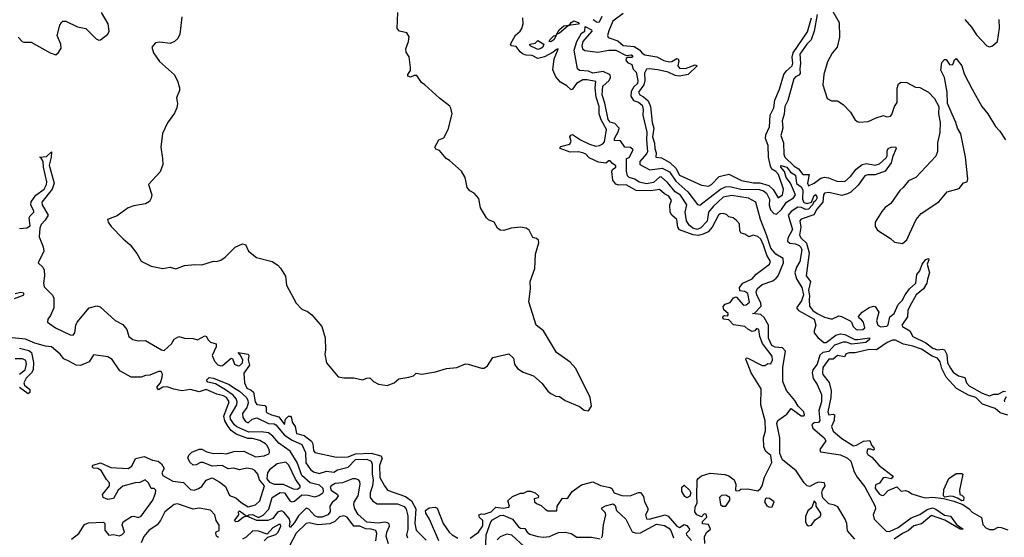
# Model space of a CAD drawing. Extents: x 2293878 to 2522763, y 823964 to 1006972.
# Tile 299 of 407: x 2405146 to 2411948, y 943259 to 946835. Entities that reach past the tile are written whole.
import ezdxf

# ---------------------------------------------------------------- set-up
doc = ezdxf.new("R2010")
doc.units = 0

msp = doc.modelspace()

# ---------------------------------------------------------------- linework, layer by layer
at = {"layer": '0CON20XD'}
for points in [[(2410745, 946923.3), (2410806.2, 946815), (2410810, 946715), (2410793.3, 946645), (2410757.7, 946602.3), (2410726.1, 946543.9), (2410702, 946455), (2410693.9, 946383.9), (2410725, 946290), (2410753.9, 946273.9), (2410795, 946273.3), (2410835, 946248.8), (2410885, 946196.7), (2410914.2, 946144.2), (2410930.5, 946130.5), (2410945, 946126.2), (2411008.3, 946131.7), (2411062.7, 946157.3), (2411112.5, 946172.5), (2411135, 946162.5)], [(2405135, 946714.4), (2405162.2, 946685), (2405175, 946679.6), (2405225, 946679.5), (2405356.2, 946605), (2405395, 946591.9), (2405415, 946607.5), (2405432.4, 946637.6), (2405430.6, 946665), (2405404, 946725), (2405422.6, 946797.4), (2405434.3, 946815.7), (2405445, 946823.8), (2405465, 946824), (2405545, 946785.6), (2405603.6, 946773.6), (2405675, 946702.5), (2405693.2, 946693.2), (2405705, 946695.6), (2405754.4, 946735), (2405764.5, 946755.5), (2405756.6, 946806.6), (2405712.2, 946885)], [(2406265.8, 946855), (2406252, 946735), (2406238, 946705), (2406215, 946684.2), (2406185, 946669.2), (2406115, 946680), (2406085, 946675.6), (2406058.6, 946645), (2406070, 946605), (2406112.2, 946545), (2406215, 946454), (2406238.6, 946405), (2406249.2, 946365), (2406249.2, 946345), (2406228.6, 946295), (2406237.1, 946255), (2406230.6, 946225), (2406215, 946188), (2406168.1, 946121.9), (2406132.6, 946047.4), (2406121.8, 945955), (2406133.3, 945875), (2406135.8, 945835), (2406117, 945783), (2406035.8, 945695), (2406058, 945625), (2406055, 945602.5), (2406041.9, 945578.1), (2406015, 945562.9), (2405935, 945549.4), (2405895, 945535.8), (2405819.4, 945480.6), (2405753.3, 945455), (2405757.5, 945435), (2405778.8, 945405), (2405860.9, 945320.9), (2405910.2, 945280.2), (2405955, 945220), (2405985, 945165.8), (2406055, 945132.9), (2406135, 945116), (2406185, 945126), (2406225, 945114), (2406285, 945135.8), (2406355, 945143.5), (2406405, 945141.1), (2406484, 945166), (2406506.1, 945163.9), (2406535.9, 945174.1), (2406565, 945193.3), (2406635, 945262.5), (2406685, 945286.7), (2406705, 945282.5), (2406727.5, 945235), (2406782.4, 945192.4), (2406890, 945165), (2406928.8, 945138.8), (2406947.9, 945117.9), (2406982.1, 945062.1), (2406989.7, 944999.7), (2407055.9, 944875.9), (2407095, 944833.8), (2407135, 944818.8), (2407165, 944796.2), (2407234, 944715), (2407257.3, 944637.3), (2407258.6, 944555), (2407252.9, 944525), (2407264.3, 944465), (2407345, 944368), (2407385, 944360), (2407455, 944361.2), (2407515, 944346), (2407545, 944358.8), (2407565, 944360), (2407590, 944335), (2407625, 944316.2), (2407685, 944306.7), (2407732.5, 944325), (2407765, 944353.3), (2407835, 944364.2), (2407865.7, 944374.3), (2407885, 944392.5), (2407925, 944386.2), (2408018.8, 944401.2), (2408095, 944424), (2408165, 944431.2), (2408225, 944456.2), (2408245, 944456), (2408335, 944426.2), (2408355, 944428), (2408377.3, 944442.7), (2408415, 944501.2), (2408526, 944526), (2408556.1, 944496.1), (2408563.8, 944455), (2408584.3, 944424.3), (2408625, 944398.8), (2408695, 944374), (2408755, 944322), (2408795, 944268), (2408815, 944252), (2408850, 944235), (2408875, 944232.5), (2408913.9, 944203.9), (2409013.6, 944163.6), (2409045, 944136.7), (2409075, 944132.5), (2409096.2, 944165), (2409085.7, 944225), (2408988, 944425), (2408948.6, 944468.6), (2408853.8, 944535), (2408763.3, 944685), (2408714.3, 944724.3), (2408662, 944885), (2408673.8, 944975), (2408671.2, 945025), (2408704.3, 945115.7), (2408709.4, 945215), (2408732.3, 945292.3), (2408730.8, 945310.8), (2408715, 945323.8), (2408690.6, 945330.6), (2408665, 945381.2), (2408645.5, 945395.5), (2408605, 945402.5), (2408540, 945395), (2408490.7, 945379.3), (2408465, 945381.2), (2408446.2, 945395), (2408423.3, 945435), (2408385, 945451.2), (2408370, 945465), (2408328.8, 945535), (2408318.3, 945598.3), (2408286.4, 945636.4), (2408255, 945653.3), (2408236.2, 945675), (2408224, 945745), (2408199.1, 945789.1), (2408115, 945862.5), (2408092.5, 945875), (2408045, 945930), (2408020, 945940), (2408013.3, 945953.3), (2408041.2, 946005), (2408075, 946018), (2408105.5, 946075), (2408132.7, 946185), (2408125, 946223.3), (2408116.4, 946236.4), (2408045, 946292.9), (2407945.4, 946385.4), (2407920.5, 946400.5), (2407888.3, 946448.3), (2407870.7, 946449.3), (2407845, 946437.5), (2407827.5, 946445), (2407827.5, 946455), (2407846.4, 946483.6), (2407846.7, 946505), (2407837, 946577), (2407815, 946610), (2407813.6, 946633.6), (2407832, 946685), (2407835.9, 946715.9), (2407820, 946745), (2407770, 946755), (2407753, 946773), (2407757.5, 946885)], [(2409106.4, 946836.4), (2409135, 946816.8), (2409151.2, 946818.8), (2409170.6, 946859.4)], [(2409315, 946877.1), (2409243.7, 946825), (2409215, 946758.6), (2409206.9, 946725), (2409211.7, 946711.7), (2409277.6, 946687.6), (2409315, 946657.5), (2409389.7, 946649.7), (2409427.4, 946627.4), (2409445, 946603.3), (2409465, 946591.1), (2409547.6, 946577.6), (2409595, 946552.7), (2409635, 946542.4), (2409650.5, 946545), (2409685, 946566.8), (2409695, 946565.4), (2409699, 946549), (2409692.8, 946515), (2409705, 946500.7), (2409745, 946498.2), (2409813, 946523), (2409825.9, 946515.9), (2409764.1, 946455.9), (2409705, 946445.2), (2409675, 946449.6), (2409625, 946473.3), (2409555, 946488.5), (2409493.9, 946496.1), (2409475, 946492.3), (2409461.7, 946465), (2409463.6, 946415), (2409458.2, 946385), (2409421.5, 946335), (2409428.9, 946315), (2409455, 946302.4), (2409487.6, 946275), (2409503.3, 946235), (2409514.6, 946125), (2409526.5, 946085), (2409517.2, 946025), (2409532, 945982), (2409534, 945944), (2409542.9, 945915), (2409541.2, 945885), (2409580, 945880), (2409637.6, 945847.6), (2409679.2, 945809.2), (2409705, 945760), (2409855, 945692.5), (2409904.5, 945684.5), (2409925.6, 945695), (2409978.8, 945751.2), (2410045, 945766.9), (2410133, 945723), (2410215, 945708.4), (2410257.8, 945707.8), (2410320, 945690), (2410351.6, 945661.6), (2410385, 945603.8), (2410415.6, 945625), (2410422.2, 945665), (2410388.3, 945765), (2410369.7, 945785), (2410342.7, 945802.7), (2410332.1, 945822.1), (2410318.3, 945885), (2410317.5, 945965), (2410297.8, 946015), (2410301.4, 946038.6), (2410326.6, 946095), (2410331.2, 946175), (2410355, 946225.3), (2410362.3, 946277.7), (2410395.7, 946355), (2410424.5, 946455.5), (2410440.5, 946479.5), (2410481.8, 946515), (2410485.8, 946535), (2410481.6, 946575), (2410489.3, 946605), (2410588.3, 946751.7), (2410615, 946847.7)], [(2410655, 946870), (2410634.8, 946755), (2410613.9, 946695), (2410583.9, 946666.1), (2410534.5, 946595.5), (2410539.3, 946535), (2410534.9, 946495), (2410537.3, 946462.7), (2410528.7, 946451.3), (2410505, 946440.8), (2410493.5, 946425), (2410452.8, 946277.2), (2410432.2, 946235), (2410427.8, 946182.2), (2410413.5, 946135), (2410417.5, 946085), (2410404.9, 946035), (2410422.4, 945985), (2410425.1, 945905), (2410431, 945885), (2410495, 945823.8), (2410525, 945803.5), (2410555, 945764.3), (2410598.9, 945765), (2410588.1, 945705), (2410595, 945687.1), (2410635, 945705.2), (2410681, 945739), (2410705, 945746), (2410732.1, 945742.1), (2410789.8, 945719.8), (2410845, 945717.9), (2410885, 945752.1), (2410925, 945801.5), (2410966.4, 945833.6), (2410995, 945841.5), (2411055, 945830.3), (2411085, 945840), (2411130.7, 945879.3), (2411137.6, 945895), (2411137.7, 945927.7), (2411145, 945944.8), (2411165, 945954.1), (2411196, 945956), (2411200.6, 945945), (2411174.6, 945885.4), (2411166, 945845), (2411125, 945788.2), (2411055, 945762), (2411005, 945763.7), (2410985, 945755.1), (2410938.1, 945691.9), (2410886.8, 945643.2), (2410865, 945630.9), (2410825, 945621.2), (2410735, 945640.7), (2410705, 945635.5), (2410698.5, 945625), (2410695.1, 945574.9), (2410651.5, 945525), (2410632.4, 945487.6), (2410545, 945457.1), (2410535.5, 945445), (2410540.9, 945400.9), (2410533.8, 945345), (2410545, 945324.7), (2410581.2, 945291.2), (2410600.3, 945225), (2410578.5, 945065), (2410607.8, 945025), (2410594.5, 944965.5), (2410602.7, 944927.3), (2410599.7, 944900.3), (2410600.9, 944855), (2410624.5, 944825), (2410655.7, 944805), (2410705, 944780), (2410748.3, 944768.3), (2410761.7, 944768.3), (2410805, 944788.8), (2410823.9, 944783.9), (2410882.5, 944755), (2410892.5, 944745), (2410903.8, 944715), (2410923.8, 944695), (2410935, 944692.9), (2410970, 944695), (2410983.8, 944705), (2410973.8, 944745), (2410962, 944762), (2410942.5, 944775), (2410940, 944785), (2410965, 944813.8), (2411014.3, 944845.7), (2411045, 944856.2), (2411055, 944853.3), (2411080, 944815), (2411064.3, 944755), (2411074.3, 944725), (2411093.9, 944713.9), (2411135, 944717.1), (2411145.9, 944725.9), (2411157.8, 944782.2), (2411186.2, 944805), (2411213.3, 944866.7), (2411242.8, 944895), (2411261.7, 944935), (2411293.8, 944976.2), (2411336.6, 945015), (2411343, 945075), (2411365, 945100.2), (2411381.3, 945145), (2411405, 945176.9), (2411425, 945185.6), (2411426.6, 945176.6), (2411414.7, 945145), (2411429.7, 945085), (2411417.4, 945042.6)], [(2409880, 943215), (2409877.5, 943265), (2409892.5, 943295), (2409917.5, 943315), (2409905, 943347.5), (2409863, 943353), (2409863, 943367), (2409891.7, 943398.3), (2409888.3, 943418.3), (2409875, 943420), (2409855, 943400), (2409823.3, 943413.3), (2409810, 943435), (2409813, 943467), (2409827, 943497), (2409822.5, 943545), (2409827, 943653), (2409832.5, 943665), (2409855, 943682.5), (2409915, 943702.5), (2410017, 943693), (2410045, 943683.8), (2410082, 943655), (2410092.5, 943625), (2410090, 943585), (2410095, 943580), (2410115, 943582.5), (2410128.3, 943591.7), (2410175, 943594), (2410245, 943580), (2410263.3, 943595), (2410273.8, 943615), (2410290, 943675), (2410342, 943775), (2410335.7, 943825), (2410301.2, 943851.2), (2410285.6, 943885), (2410284.5, 943945.5), (2410297.5, 943995), (2410295.6, 944064.4), (2410266.7, 944175), (2410267.1, 944285), (2410199.5, 944395), (2410175, 944455.8), (2410163.2, 944486.8), (2410164.3, 944495.7), (2410171.9, 944498.1), (2410275, 944444.7), (2410293.3, 944445), (2410315, 944459.2), (2410335, 944457.5), (2410346.6, 944483.4), (2410345, 944510), (2410277.6, 944597.6), (2410258, 944645), (2410252.5, 944695), (2410235, 944702.5), (2410224, 944686), (2410205, 944681.4), (2410175, 944695.8), (2410155, 944716), (2410077.8, 944727.8), (2410045, 944761.2), (2410011.2, 944765), (2410002.5, 944775), (2410005, 944786.7), (2410015, 944792), (2410035, 944788.8), (2410040, 944795), (2410039.4, 944805), (2410009.2, 944829.2), (2410005.9, 944854.1), (2410019.8, 944870.2), (2410055, 944880), (2410077.6, 944912.4), (2410095, 944921.2), (2410145, 944863.6), (2410165, 944864.4), (2410187.6, 944882.4), (2410175, 944943.3), (2410155, 944956), (2410121.7, 944961.7), (2410117.5, 944985), (2410142.5, 945015), (2410206.2, 945045), (2410234.1, 945075.9), (2410326, 945145), (2410332, 945165), (2410307.6, 945207.6), (2410285, 945277.1), (2410265, 945319.6), (2410245, 945336.5), (2410213.6, 945346.4), (2410183.6, 945333.6), (2410155, 945352.5), (2410130, 945360), (2410121.2, 945375), (2410117.5, 945425), (2410097.7, 945447.7), (2410075, 945466.7), (2410045, 945473.3), (2410028.3, 945488.3), (2410005.8, 945495.8), (2409985, 945493.3), (2409972.5, 945485), (2409928.4, 945401.6), (2409900.9, 945369.1), (2409867.6, 945352.4), (2409835, 945344.1), (2409798.6, 945348.6), (2409705, 945383.1), (2409692.2, 945402.2), (2409685, 945454.2), (2409650, 945485), (2409640, 945505), (2409636, 945555), (2409648.6, 945585), (2409630.8, 945615), (2409600.8, 945630.8), (2409565, 945662.5), (2409505, 945652.2), (2409405, 945655.3), (2409335, 945694.3), (2409285, 945692.3), (2409265, 945698.9), (2409244.5, 945725), (2409236.4, 945785), (2409240.5, 945799.5), (2409263.3, 945815), (2409263.3, 945825), (2409240.5, 945840.5), (2409225, 945860), (2409215, 945860), (2409195, 945843.8), (2409145, 945850.9), (2409115, 945863.2), (2409080.6, 945880.6), (2409056.2, 945905), (2409035.6, 945915), (2409005, 945921.3), (2408948.6, 945918.6), (2408880, 945945), (2408878.5, 945955), (2408885, 945959.1), (2408946, 945975), (2408955.6, 945995.6), (2408946.4, 946025), (2408952.6, 946037.4), (2408965, 946041.1), (2409019.5, 946005), (2409081.9, 945975), (2409125, 945960), (2409152, 945965), (2409175, 945976.9), (2409185, 945992), (2409200, 946075), (2409162.7, 946142.7), (2409149, 946185), (2409148.2, 946235), (2409128.5, 946298.5), (2409120.4, 946365), (2409127, 946407), (2409065, 946420.2), (2409035, 946420), (2408993.1, 946395), (2408965.4, 946354.6), (2408955, 946350.6), (2408925, 946378.4), (2408882.3, 946402.3), (2408848.8, 946438.8), (2408829.3, 946489.3), (2408837.1, 946565), (2408861.1, 946618.9), (2408865, 946632.5), (2408855, 946628.9), (2408830.8, 946609.2), (2408771.5, 946578.5), (2408725, 946567.6), (2408685, 946587), (2408645, 946590), (2408619.7, 946599.7), (2408602.7, 946612.7), (2408575, 946650.4), (2408542.5, 946655), (2408536.7, 946665), (2408571.5, 946728.5), (2408604.3, 946755), (2408615, 946773.8), (2408622.9, 946805), (2408622.3, 946847.7)], [(2408815, 946681.9), (2408804.1, 946684.1), (2408808, 946695), (2408835, 946722), (2408851.7, 946728.3), (2408871.9, 946765), (2408905, 946791.9), (2408943.6, 946796.4), (2408954.4, 946815), (2408975, 946827.9), (2409003.3, 946815), (2409010, 946805), (2409005, 946803.3), (2408936.4, 946793.6), (2408875, 946741.1), (2408856.2, 946733.8), (2408835.4, 946695), (2408815, 946681.9)], [(2410915.9, 943245), (2410864.2, 943304.2), (2410860.4, 943355), (2410849.4, 943385), (2410798.7, 943468.7), (2410775, 943481.7), (2410735, 943491.1), (2410695, 943532.2), (2410687.2, 943565), (2410690.8, 943585), (2410709, 943615), (2410706.6, 943635), (2410665, 943639.3), (2410645, 943633.9), (2410605, 943609.5), (2410585, 943613.8), (2410564.7, 943634.7), (2410509, 943719), (2410414.9, 943795), (2410398, 943838), (2410397.9, 943945), (2410375.3, 944045), (2410382.2, 944065), (2410445, 944110.4), (2410475, 944148), (2410545, 944097.2), (2410562.3, 944097.7), (2410568.3, 944105), (2410562, 944125), (2410523.8, 944163.8), (2410500.8, 944205), (2410443.3, 944273.3), (2410418.8, 944335), (2410418, 944432), (2410436.7, 944545), (2410415, 944568.1), (2410365, 944573), (2410342.5, 944585), (2410319, 944635), (2410318.7, 944725), (2410287.7, 944777.7), (2410265, 944798.2), (2410209.2, 944805), (2410222.5, 944807.5), (2410267.4, 944855), (2410265.5, 944875.5), (2410238.4, 944935), (2410234.6, 944955.4), (2410239.3, 944975), (2410275, 945005.1), (2410348.5, 945031.5), (2410372, 945048), (2410385, 945064.5), (2410422, 945155), (2410419.1, 945185), (2410368.9, 945215), (2410335, 945256.8), (2410305, 945348.2), (2410263.7, 945453.7), (2410231.6, 945575), (2410180.9, 945600.9), (2410065, 945620.8), (2410005, 945608.6), (2409936.2, 945543.8), (2409904.5, 945505), (2409895, 945442.7), (2409852.2, 945397.8), (2409825, 945385.6), (2409795, 945393.6), (2409771.2, 945415), (2409753, 945445), (2409743.9, 945505), (2409755.2, 945555), (2409711.8, 945621.8), (2409675, 945646), (2409620.7, 945710.7), (2409578, 945748), (2409565, 945745.8), (2409525, 945711.1), (2409475, 945700), (2409425, 945713.4), (2409395, 945734.1), (2409355.3, 945745.3), (2409345.1, 945755.1), (2409337.4, 945787.4), (2409337.5, 945875), (2409356.9, 945883.1), (2409384, 945935), (2409365, 945951.7), (2409326.7, 945955), (2409296.9, 945996.9), (2409255, 946000), (2409255.8, 946015), (2409283, 946065), (2409286.6, 946085), (2409257.5, 946117.5), (2409225, 946127), (2409210.9, 946145), (2409188.9, 946258.9), (2409169.9, 946315), (2409175.2, 946375), (2409218.3, 946415), (2409226.1, 946435), (2409224.8, 946454.8), (2409176.9, 946476.9), (2409105, 946466.3), (2409075, 946479.7), (2409013.7, 946483.6), (2409000, 946495), (2408976.8, 946625), (2408995, 946684.3), (2409028, 946742), (2409048.8, 946755), (2409051.9, 946788.1), (2409097.1, 946765), (2409097.5, 946755), (2409036, 946685), (2409030, 946655), (2409034.2, 946634.2), (2409050.9, 946620.9), (2409139.9, 946609.9), (2409215, 946624.2), (2409265, 946623.1), (2409335, 946587.7), (2409371.7, 946591.7), (2409381.2, 946585), (2409375, 946574), (2409345, 946572.5), (2409335, 946565.8), (2409332.5, 946555), (2409345, 946537.8), (2409374.2, 946524.2), (2409383, 946493), (2409405, 946471.2), (2409415.2, 946415), (2409412.7, 946395), (2409388.8, 946371.2), (2409370.3, 946339.7), (2409367.4, 946307.4), (2409387.2, 946277.2), (2409419.6, 946265), (2409445, 946243.8), (2409452.2, 946215), (2409449.5, 946175), (2409477.8, 946057.8), (2409474.8, 946005), (2409483.6, 945925), (2409475, 945907.1), (2409429.3, 945855), (2409429.1, 945835), (2409498.1, 945798.1), (2409585, 945809.8), (2409635, 945783.6), (2409678.8, 945718.8), (2409761.5, 945645), (2409828.9, 945558.9), (2409845, 945553.9), (2409988, 945665), (2410020.9, 945679.1), (2410051.7, 945681.7), (2410126.6, 945663.4), (2410255, 945662.7), (2410285, 945653), (2410305.2, 945635.2), (2410324.6, 945595), (2410323, 945553), (2410331.6, 945521.6), (2410355, 945496), (2410375, 945490.5), (2410407.5, 945522.5), (2410442.6, 945575), (2410490.8, 945605), (2410504.4, 945625), (2410470.2, 945705), (2410441.7, 945745), (2410429.4, 945785), (2410403.3, 945815), (2410405, 945826.6), (2410445, 945816.1), (2410470.4, 945780.4), (2410505, 945761.2), (2410513, 945703), (2410545, 945681.1), (2410555, 945660), (2410553.3, 945595), (2410561.8, 945571.8), (2410585, 945565.9), (2410616.8, 945573.2), (2410635, 945619.1), (2410645, 945627.5), (2410654.7, 945605)], [(2411674.6, 946835), (2411721.9, 946781.9), (2411755, 946729.2), (2411827.5, 946655), (2411845, 946647.5)], [(2411845, 946647.5), (2411865, 946653.3), (2411900, 946685), (2411914, 946775), (2411912.5, 946835)], [(2408725, 946628.8), (2408715, 946632.7), (2408672.5, 946655), (2408670, 946665), (2408707.7, 946672.3), (2408725, 946690), (2408767.5, 946665), (2408760, 946645), (2408745, 946634.6), (2408725, 946628.8)], [(2411135, 946162.5), (2411160.7, 946169.3), (2411170.7, 946179.3), (2411190, 946235), (2411208.1, 946261.9), (2411208.3, 946361.7), (2411217.7, 946392.3), (2411235, 946403.8), (2411275, 946400), (2411335, 946368.8), (2411365, 946366.7), (2411425, 946333.8), (2411465, 946289.1), (2411495.2, 946235), (2411492.9, 946185), (2411503.8, 946125), (2411503.3, 946055), (2411486.2, 945985), (2411486.2, 945925), (2411475, 945892.5), (2411336.7, 945745), (2411285, 945722.5), (2411250, 945675), (2411226.7, 945655), (2411163.8, 945565), (2411125, 945536.2), (2411100.7, 945509.3), (2411055.8, 945435), (2411056.2, 945405), (2411071.7, 945381.7), (2411162.3, 945322.3), (2411188.3, 945298.3), (2411245, 945288), (2411275.4, 945314.6), (2411293.6, 945356.4), (2411339.2, 945455), (2411372.5, 945495), (2411494.3, 945575.7), (2411553.8, 945645), (2411635, 945668), (2411665, 945707.5), (2411690, 945715), (2411695.8, 945734.2), (2411678.9, 945885), (2411647.1, 946045), (2411624.5, 946085), (2411613.3, 946125), (2411554.1, 946255), (2411553.3, 946335), (2411534.4, 946435), (2411508.1, 946485), (2411515, 946540), (2411535, 946560), (2411545, 946560), (2411570, 946525), (2411587, 946523), (2411595, 946530), (2411603, 946557), (2411615, 946567.5), (2411655, 946516), (2411671.3, 946461.3), (2411725.5, 946355), (2411791.9, 946235), (2411832.9, 946185), (2411886.8, 946096.8), (2411915.6, 946065.6), (2411956, 946005)], [(2405145, 945393), (2405195, 945397.7), (2405219.2, 945410.8), (2405212.5, 945465), (2405219.4, 945480.6), (2405243.4, 945505), (2405244.1, 945515), (2405222.7, 945552.7), (2405224.5, 945575.5), (2405257.5, 945622.5), (2405314.1, 945665), (2405331.1, 945695), (2405332.8, 945715), (2405309.5, 945815), (2405307.2, 945855), (2405292.5, 945882.5), (2405283.3, 945885), (2405330.7, 945889.3), (2405365, 945922.5), (2405362.9, 945885), (2405349.9, 945830.1), (2405361.7, 945788.3)], [(2405361.7, 945788.3), (2405383.7, 945705), (2405371.1, 945665), (2405298.8, 945575), (2405300.3, 945555), (2405341.8, 945485), (2405321, 945449), (2405295, 945420.7), (2405284, 945395), (2405281.6, 945335), (2405308.4, 945265), (2405312.6, 945235), (2405273.5, 945155), (2405305.2, 945125.2), (2405314.5, 945105), (2405317.7, 945065), (2405310.7, 945015), (2405315, 944990), (2405372.4, 944932.4), (2405381.1, 944911.1), (2405382, 944845), (2405359.4, 944790.6), (2405341.4, 944765), (2405339.2, 944745), (2405392.3, 944705), (2405495, 944657.7), (2405515, 944654.7), (2405527.7, 944672.3), (2405533.3, 944725), (2405542.1, 944745), (2405626.9, 944843.1), (2405678.1, 944858.1), (2405701.1, 944851.1), (2405805, 944756.6), (2405857.9, 944727.9), (2405885, 944694.2), (2405900.8, 944645), (2405927.8, 944625), (2405965, 944615.3), (2406015, 944617.5), (2406125.7, 944555), (2406145, 944550.4), (2406194.7, 944595), (2406213.3, 944626.7), (2406245, 944646.5), (2406285, 944634.2), (2406345, 944633.4), (2406375, 944623.3), (2406425, 944651.8), (2406436.3, 944646.3), (2406445.9, 944625), (2406465, 944606), (2406502.2, 944595), (2406502.9, 944575), (2406476.7, 944515), (2406492.4, 944475), (2406515, 944451.3), (2406535, 944443.3), (2406547.5, 944445), (2406606.7, 944496.7), (2406616.7, 944495), (2406630, 944455), (2406655, 944443), (2406667.1, 944445), (2406684.1, 944465), (2406686.5, 944485), (2406670, 944520), (2406655, 944536.2), (2406725, 944522.9), (2406730, 944515), (2406723.6, 944485), (2406732.9, 944447.1), (2406695, 944392), (2406698.3, 944325), (2406715, 944290), (2406745.4, 944275.4), (2406760.6, 944260.6), (2406772.6, 944195), (2406785, 944177.3), (2406839.2, 944169.2), (2406848.2, 944158.2), (2406849.7, 944125), (2406855, 944118.5), (2406885, 944103.8), (2406935, 944091.4), (2406975, 944037.5), (2406983.3, 944075), (2407003.4, 944096.6), (2407015.6, 944095.6), (2407023.8, 944083.8), (2407028.8, 944055), (2407048.8, 944025), (2407057.1, 943975), (2407112.1, 943962.1), (2407162.4, 943922.4), (2407172.1, 943905), (2407175, 943857.5), (2407185, 943844.4), (2407335, 943812.7), (2407415, 943815.3), (2407465, 943836.6), (2407575, 943841.2), (2407640.8, 943820.8), (2407650.6, 943805), (2407632, 943755), (2407632.8, 943672.8), (2407665.6, 943615), (2407686.2, 943585), (2407811, 943541), (2407851.7, 943511.7), (2407882.7, 943455), (2407875.3, 943355.3), (2407885, 943309.2), (2407955, 943240)], [(2410654.7, 945605), (2410646, 945585), (2410628.6, 945571.4), (2410622.9, 945555), (2410595, 945525.2), (2410575, 945523.6), (2410547, 945537), (2410521.4, 945538.6), (2410475, 945510.1), (2410455.4, 945485), (2410484, 945385), (2410453, 945325), (2410450.5, 945305), (2410465, 945290.3), (2410505, 945285.3), (2410531.6, 945275), (2410543.1, 945263.1), (2410548.5, 945245), (2410536, 945165), (2410511.7, 945125), (2410499.9, 945085), (2410512.5, 945045), (2410549.1, 944985), (2410560.3, 944935), (2410547, 944893), (2410511.8, 944845), (2410526.6, 944825), (2410634, 944765), (2410645.5, 944725), (2410633.4, 944685), (2410635, 944671.2), (2410658.7, 944638.7), (2410701.2, 944605), (2410715.9, 944604.1), (2410784.3, 944655.7), (2410815, 944664.2), (2410845, 944659.2), (2410915, 944624.4), (2410934.8, 944624.8), (2411015.9, 944635.9), (2411016.8, 944625), (2410991.6, 944605), (2410895, 944592.5), (2410855, 944608), (2410835, 944607.8), (2410775, 944587.1), (2410735, 944543.6), (2410693.7, 944536.3), (2410672.4, 944517.6), (2410655.1, 944454.9), (2410625.5, 944415), (2410620.7, 944395), (2410627.7, 944355), (2410655.5, 944315.5), (2410685.8, 944245), (2410683.8, 944195), (2410666.7, 944135), (2410673.8, 944066.2), (2410665, 944051.5), (2410635, 944050), (2410618.2, 944035), (2410625, 944013.5), (2410703.1, 943945), (2410713.8, 943925), (2410674.3, 943865), (2410678.3, 943848.3), (2410815, 943827.8), (2410864.7, 943805), (2410886.4, 943785), (2410911.1, 943711.1), (2410930.3, 943675), (2410985, 943606.5), (2411056.4, 943475), (2411058.4, 943455), (2411042.4, 943415), (2411047.5, 943385), (2411130.8, 943300.8), (2411155, 943299.8), (2411215, 943325.8), (2411305, 943394.1), (2411365, 943417), (2411415, 943451.5), (2411451.4, 943461.4), (2411475, 943452.4), (2411535, 943411.6), (2411575, 943403.9), (2411618.1, 943348.1), (2411663.5, 943315), (2411641.6, 943315), (2411537.7, 943377.7), (2411445, 943409.4), (2411375, 943352), (2411322.9, 943337.1), (2411285, 943305.1), (2411244.2, 943285.8), (2411186.8, 943245)], [(2411417.4, 945042.6), (2411412.5, 945015), (2411388.7, 944975), (2411338.5, 944935), (2411295, 944855.3), (2411282, 944825), (2411277.8, 944782.2), (2411240, 944725), (2411243.5, 944715), (2411295.7, 944685.7), (2411315, 944646.9), (2411405, 944601.4), (2411454.8, 944564.8), (2411485, 944554.6), (2411518.3, 944558.3), (2411535, 944553.8), (2411551.5, 944521.5), (2411556.2, 944465), (2411575, 944428.1), (2411595, 944400), (2411631.1, 944375), (2411673.8, 944363.8), (2411686.3, 944325), (2411705, 944305.3), (2411795, 944254.7), (2411845, 944235.6), (2411875, 944246.9), (2411905, 944248.2), (2411945, 944267.3), (2411956.9, 944266.9)], [(2405111.2, 944908.8), (2405165, 944929.3), (2405174.4, 944935), (2405174.4, 944945), (2405155, 944949.5), (2405115, 944941.3)], [(2406035, 943636.2), (2406013, 943657), (2405975, 943637.5), (2405943.9, 943636.1), (2405858.3, 943611.7), (2405826.2, 943585), (2405795, 943526.7), (2405755, 943520), (2405722.5, 943535), (2405717.5, 943555), (2405766.7, 943615), (2405767.5, 943635), (2405745, 943657.5), (2405709.7, 943719.7), (2405685, 943733.8), (2405655, 943737.5), (2405647.5, 943745), (2405653.9, 943756.1), (2405705, 943774), (2405775, 943741.2), (2405896.1, 943733.9), (2405920.5, 943749.5), (2405945, 943803.3), (2406006.1, 943816.1), (2406062.7, 943792.7), (2406102.5, 943785), (2406126.6, 943766.6), (2406143.8, 943735), (2406126.9, 943705), (2406135.6, 943685), (2406205, 943646.2), (2406277.4, 943637.4), (2406325, 943590), (2406352.5, 943585), (2406381.4, 943595), (2406405, 943610), (2406435, 943654.6), (2406475, 943670), (2406529.5, 943639.5), (2406568.8, 943608.8), (2406595, 943548.6), (2406638.8, 943531.2), (2406675, 943499), (2406725, 943470.4), (2406775, 943482.2), (2406805, 943510.6), (2406836.7, 943615), (2406803.3, 943655), (2406790, 943695), (2406770.3, 943720.3), (2406755, 943729.2), (2406714.3, 943735.7), (2406665, 943726), (2406625, 943736.2), (2406585, 943731.2), (2406545, 943753.8), (2406475, 943751.2), (2406413.6, 943776.4), (2406395, 943776.7), (2406365, 943760), (2406345, 943756.7), (2406323.3, 943775), (2406306.7, 943805), (2406314.2, 943825.8), (2406335, 943847.5), (2406385, 943867.5), (2406405, 943866.7), (2406438.3, 943848.3), (2406485, 943837.5), (2406535, 943840.6), (2406575, 943835.7), (2406625, 943851.9), (2406695, 943854.3), (2406775, 943814), (2406835, 943822.5), (2406867.5, 943835), (2406872.5, 943845), (2406868.8, 943865), (2406854.3, 943895), (2406842.9, 943905), (2406805, 943927.1), (2406755, 943940.5), (2406722.2, 943942.2), (2406642.2, 943972.2), (2406607.4, 943997.4), (2406586.6, 944025), (2406562.9, 944062.9), (2406555.9, 944095), (2406593.8, 944195), (2406575.2, 944225), (2406555, 944237), (2406507.2, 944247.3), (2406435, 944280.8), (2406385.2, 944264.8), (2406325, 944281), (2406265, 944271.7), (2406211.8, 944281.8), (2406165, 944299.4), (2406134.4, 944295.6), (2406105, 944277.1), (2406093.1, 944295), (2406118.4, 944325), (2406130.8, 944365), (2406131.7, 944385), (2406123.2, 944403.2), (2406105, 944404.8), (2406045, 944379.7), (2406015, 944377), (2405985, 944365.2), (2405915, 944364.2), (2405838.3, 944408.3), (2405785, 944486.1), (2405755, 944505.2), (2405655, 944519.5), (2405625, 944470.4), (2405565, 944445.2), (2405535, 944448.8), (2405485, 944474.8), (2405451, 944491), (2405425, 944524.2), (2405365.4, 944575), (2405325, 944579), (2405250.6, 944600.6), (2405185, 944628.6), (2405095, 944637.7)], [(2411971.6, 944101.6), (2411918.9, 944118.9), (2411885, 944148.2), (2411798.1, 944178.1), (2411750.5, 944225), (2411700.3, 944240.3), (2411617.9, 944287.9), (2411545.4, 944365.4), (2411517.1, 944425), (2411505, 944470.8), (2411486.6, 944496.6), (2411450.2, 944510.2), (2411375, 944558.6), (2411315, 944579.4), (2411252, 944592), (2411195, 944621.6), (2411175, 944620.2), (2411139.5, 944605), (2411065, 944552.9), (2411015, 944557.3), (2410916.4, 944533.6), (2410875, 944533.5), (2410854.6, 944525.4), (2410843.8, 944506.2), (2410795, 944515.7), (2410765, 944490), (2410735, 944490), (2410695, 944431.1), (2410691.2, 944395), (2410695, 944382.5), (2410738.6, 944328.6), (2410750.7, 944270.7), (2410750.3, 944225), (2410728, 944125), (2410735, 944105.6), (2410765, 944110.5), (2410775.5, 944105), (2410773.2, 944066.8), (2410754.6, 944025.4), (2410765, 943992.6), (2410825, 943941.6), (2410905, 943891.6), (2410927.5, 943895), (2410975, 943922.5), (2411018.3, 943928.3), (2411030, 943895), (2411047, 943877), (2411047.5, 943865), (2411045, 943860), (2411025, 943867.5), (2411003.3, 943866.7), (2410998.8, 943845), (2411005, 943830), (2411033.6, 943813.6), (2411083.3, 943755), (2411174, 943685), (2411178.8, 943675), (2411165, 943663.8), (2411125, 943672.5), (2411110, 943670), (2411085, 943632.5), (2411057.5, 943622.5), (2411055.8, 943595), (2411085, 943557.5), (2411105, 943548), (2411115, 943550), (2411145, 943582.5), (2411205, 943607.5), (2411235, 943577.5), (2411265, 943582.5), (2411285, 943576.2), (2411308.3, 943558.3), (2411375, 943537.5), (2411405, 943532.5), (2411453, 943537), (2411527.5, 943527.5), (2411599.2, 943509.2), (2411660, 943485), (2411705, 943456.2), (2411725, 943433.3), (2411790, 943395), (2411798.3, 943348.3), (2411820, 943325), (2411845, 943313.3), (2411875, 943312.5), (2411905, 943330), (2411925, 943327.5), (2411971.2, 943311.2)], [(2405144.6, 944564.6), (2405209.9, 944549.9), (2405227.2, 944535), (2405242.4, 944467.6), (2405238.2, 944415), (2405226.9, 944395), (2405190.8, 944359.2), (2405175.4, 944325), (2405180, 944310), (2405215, 944279.2), (2405215, 944258.8), (2405205, 944249.4), (2405145, 944294.6)], [(2405144.8, 944385.2), (2405182.8, 944415), (2405192.4, 944455), (2405189.4, 944479.4), (2405165, 944491.2), (2405115, 944492.9)], [(2407693, 943213), (2407677.5, 943265), (2407683, 943295), (2407700.2, 943335), (2407698.8, 943348.8), (2407689.2, 943359.2), (2407665, 943364.6), (2407625, 943356.4), (2407545, 943363.6), (2407485, 943416.6), (2407461.5, 943455), (2407453.5, 943485), (2407457.3, 943502.7), (2407483.6, 943546.4), (2407498.6, 943625), (2407495.9, 943645), (2407486.7, 943655), (2407465, 943663.4), (2407445, 943662.2), (2407375, 943636.2), (2407325, 943631.7), (2407296.5, 943615), (2407291, 943605), (2407298.5, 943585), (2407340.8, 943555), (2407344.9, 943545), (2407330.7, 943519.3), (2407305, 943500.2), (2407287.5, 943475), (2407290.7, 943435), (2407273.8, 943415), (2407235, 943399), (2407205, 943398.8), (2407185, 943408.1), (2407143.5, 943453.5), (2407125, 943459.2), (2407072.8, 943407.2), (2407045, 943360.8), (2407015, 943327.7), (2407009.1, 943335), (2407014, 943365), (2407007.7, 943387.7), (2406971.8, 943431.8), (2406955, 943441.6), (2406926.8, 943433.2), (2406895, 943389.7), (2406859.2, 943375), (2406785, 943374.1), (2406715, 943404.5), (2406692.3, 943397.7), (2406655, 943368), (2406640, 943365), (2406628.8, 943375), (2406658.8, 943415), (2406656.7, 943435), (2406665, 943441.2), (2406715, 943406), (2406729.2, 943415), (2406753.2, 943416.8), (2406795, 943395.2), (2406828.2, 943411.8), (2406866.2, 943453.8), (2406890.5, 943535), (2406945, 943569.4), (2406974.7, 943565), (2407011.8, 943511.8), (2407025, 943503.2), (2407045, 943509.2), (2407095, 943553), (2407139.3, 943549.3), (2407185, 943538.2), (2407212.3, 943547.7), (2407239.1, 943565), (2407244.4, 943575), (2407241.9, 943595), (2407218, 943618), (2407152.9, 943635), (2407095, 943686.9), (2407063.1, 943775), (2407015.2, 943855), (2406935, 943908.1), (2406895, 943956.9), (2406865, 943980.7), (2406815, 943987.2), (2406729.5, 943985), (2406645, 944021.9), (2406629.4, 944035), (2406603.3, 944075), (2406599.5, 944095), (2406646.3, 944175), (2406648.6, 944195), (2406642.1, 944215), (2406619.9, 944239.9), (2406567.9, 944277.9), (2406499.2, 944319.2), (2406445, 944330.4), (2406435.4, 944345), (2406455, 944362), (2406485, 944358.9), (2406592.5, 944315), (2406630.2, 944290.2), (2406665, 944268.8), (2406713, 944225), (2406722.7, 944205), (2406724.5, 944185), (2406714, 944156), (2406686, 944115), (2406686.5, 944086.5), (2406705, 944060), (2406725, 944050), (2406752.1, 944075), (2406785, 944084.8), (2406865, 944046.2), (2406905, 944042.8), (2406915, 944036.6), (2406974.6, 943964.6), (2407029, 943929), (2407095, 943901.1), (2407119.2, 943845), (2407123.5, 943773.5), (2407155, 943727.5), (2407175, 943710.5), (2407215, 943700), (2407264.5, 943715.5), (2407315, 943708.8), (2407341.2, 943725), (2407415, 943744.3), (2407465, 943796.6), (2407545, 943798.2), (2407574, 943785), (2407582, 943765), (2407581.3, 943695), (2407587.5, 943655), (2407584.2, 943615), (2407567.6, 943565), (2407568, 943535), (2407585, 943509.2), (2407615, 943490), (2407755, 943489.6), (2407800.8, 943470.8), (2407815, 943452.7), (2407828, 943408), (2407826.9, 943313.1), (2407816.9, 943275), (2407825.1, 943255.1)], [(2411960.2, 944229.8), (2411945.7, 944205), (2411948.1, 944195)], [(2407065, 943590.8), (2407083.6, 943605), (2407083.1, 943615), (2407050.9, 943660.9), (2407005, 943757.9), (2406985, 943778.2), (2406925, 943765.7), (2406872.5, 943725), (2406858, 943705), (2406853.3, 943663.3), (2406870.8, 943640.8), (2406905, 943626.9), (2406966.5, 943626.5), (2407035, 943594.1), (2407065, 943590.8)], [(2411655, 943510), (2411625, 943530), (2411595, 943540), (2411575, 943543.3), (2411536.7, 943536.7), (2411527.5, 943545), (2411530.7, 943589.3), (2411563.8, 943666.2), (2411615, 943700), (2411655, 943700), (2411660, 943695), (2411637.5, 943585), (2411640, 943555), (2411655, 943550), (2411667, 943537), (2411665, 943512.5), (2411655, 943510)], [(2405505, 943245.3), (2405555, 943284.5), (2405592.9, 943347.1), (2405621.1, 943358.9), (2405725, 943363.3), (2405733.3, 943355), (2405735, 943308), (2405762.7, 943272.7), (2405795, 943277.8), (2405835, 943270), (2405855, 943277.3), (2405869.1, 943295), (2405853.8, 943346.2), (2405860, 943365), (2405917.3, 943402.7), (2405935, 943404.5), (2405965, 943396.5), (2405984.3, 943405), (2406064.6, 943515), (2406085, 943564), (2406085.3, 943585.3), (2406075, 943596), (2406053.8, 943595), (2406035, 943636.2)], [(2408257.3, 943252.7), (2408315, 943294.2), (2408345, 943339.2), (2408345.4, 943375.4), (2408321.2, 943395), (2408317.5, 943415), (2408335, 943421.2), (2408355, 943418), (2408403.3, 943435), (2408435, 943467.5), (2408485, 943460.8), (2408524, 943466), (2408530, 943475), (2408518.3, 943511.7), (2408549.3, 943540.7), (2408605, 943563.3), (2408626.4, 943563.6), (2408655, 943577.5), (2408675, 943577.5), (2408707, 943567), (2408730, 943545), (2408728.3, 943531.7), (2408700, 943525), (2408702.5, 943505), (2408715, 943492.5), (2408748.8, 943478.8), (2408775, 943452.5), (2408795, 943442.5), (2408857.5, 943442.5), (2408858.8, 943475), (2408895, 943530), (2408925, 943526.7), (2408935, 943533.3), (2408963.3, 943575), (2409027.5, 943622.5), (2409105, 943641.2), (2409157.7, 943617.7), (2409225, 943603.8), (2409236.7, 943595), (2409252.5, 943565), (2409305, 943548), (2409363.6, 943546.4), (2409420.7, 943569.3), (2409435, 943567.5), (2409455, 943540), (2409462.5, 943505), (2409485, 943460), (2409485.7, 943445), (2409470, 943415), (2409475.8, 943385.8), (2409495, 943383.3), (2409605, 943414.2), (2409625, 943404.2), (2409685, 943335.8), (2409705, 943327.5), (2409735, 943347.5), (2409755, 943340), (2409772.5, 943315), (2409770, 943305), (2409750, 943285), (2409752.5, 943275), (2409786.6, 943236.6)], [(2409755, 943532.5), (2409740.7, 943540.7), (2409720, 943575), (2409720, 943605), (2409735, 943620), (2409772.5, 943585), (2409782.5, 943565), (2409776.4, 943543.6), (2409755, 943532.5)], [(2410025, 943473.3), (2410052.5, 943515), (2410052.5, 943535), (2410025, 943550), (2409995, 943547.5), (2409980, 943535), (2409986.7, 943485), (2410000, 943475), (2410025, 943473.3)], [(2410325, 943466.7), (2410345, 943470), (2410357.5, 943505), (2410325, 943526.2), (2410305, 943530), (2410297.5, 943525), (2410291.2, 943505), (2410306.1, 943476.1), (2410325, 943466.7)], [(2406518.3, 943258.3), (2406505, 943267.5), (2406500, 943285), (2406504.3, 943295.7), (2406525, 943306.7), (2406525, 943342.5), (2406504, 943375), (2406494.3, 943415), (2406465, 943445.4), (2406385, 943460.8), (2406345, 943453.3), (2406235, 943490.2), (2406213.8, 943485), (2406149.1, 943435), (2406118.2, 943375), (2406094.7, 943345.3), (2406037.8, 943305), (2406004.4, 943265), (2405985, 943221.4)], [(2408040.8, 943235), (2407977.1, 943385), (2407951.2, 943425), (2407950, 943445), (2407975, 943463.3), (2408015, 943466.2), (2408029.7, 943459.7), (2408070.8, 943355), (2408112.5, 943295), (2408134, 943275), (2408173.3, 943253.3)], [(2409165.7, 943254.3), (2409172, 943268), (2409178.6, 943345), (2409195.4, 943415), (2409189.7, 943429.7), (2409165.7, 943455), (2409172.2, 943465), (2409193.8, 943476.2), (2409245, 943489.2), (2409259.2, 943479.3), (2409268.2, 943445), (2409333.4, 943385), (2409376.7, 943296.7), (2409405, 943287.3), (2409435, 943290), (2409545, 943350), (2409599.3, 943339.3), (2409631.2, 943321.2), (2409645, 943305.8), (2409661.5, 943255)], [(2410595, 943337.5), (2410615, 943342.5), (2410640.7, 943379.3), (2410676.4, 943403.6), (2410680, 943415), (2410680, 943425), (2410647.5, 943475), (2410647.5, 943495), (2410635, 943510), (2410617.5, 943465), (2410589.3, 943440.7), (2410573.6, 943403.6), (2410573.3, 943365), (2410583.3, 943345), (2410595, 943337.5)], [(2407606, 943235), (2407614.2, 943285), (2407605.6, 943305), (2407575, 943315.2), (2407537, 943317), (2407495, 943336.4), (2407455, 943335.8), (2407408.7, 943398.7), (2407385, 943406.9), (2407355, 943400.8), (2407322.9, 943367.1), (2407287.6, 943352.4), (2407205, 943344.2), (2407145, 943358.4), (2407124.2, 943355), (2407055, 943286.8), (2407009.8, 943200.2)], [(2408364.7, 943155), (2408367.9, 943275), (2408400.6, 943365), (2408411.5, 943378.5), (2408465, 943410.5), (2408485, 943411.8), (2408550.2, 943385), (2408591.5, 943331.5), (2408605, 943322.7), (2408635, 943320), (2408651.1, 943295), (2408670.3, 943280.3), (2408725, 943263.4), (2408765, 943260.3), (2408805, 943265.2), (2408868.8, 943291.2), (2408915, 943293.7), (2408955, 943286), (2408995, 943260.9), (2409095, 943260.2), (2409155, 943248.6)], [(2406835.7, 943235), (2406860.2, 943259.8), (2406915, 943278.1), (2406931.9, 943295), (2406949.1, 943335), (2406946.6, 943346.6), (2406935, 943346.9), (2406895, 943324.4), (2406855, 943281.4), (2406795, 943300.4), (2406757.4, 943302.6), (2406710.1, 943259.9), (2406685, 943245.2)], [(2408630, 943195), (2408545, 943272.7), (2408510.1, 943279.9), (2408465, 943261.7), (2408445, 943240.6)]]:
    msp.add_lwpolyline(points, dxfattribs=at)

doc.saveas('drawing.dxf')
